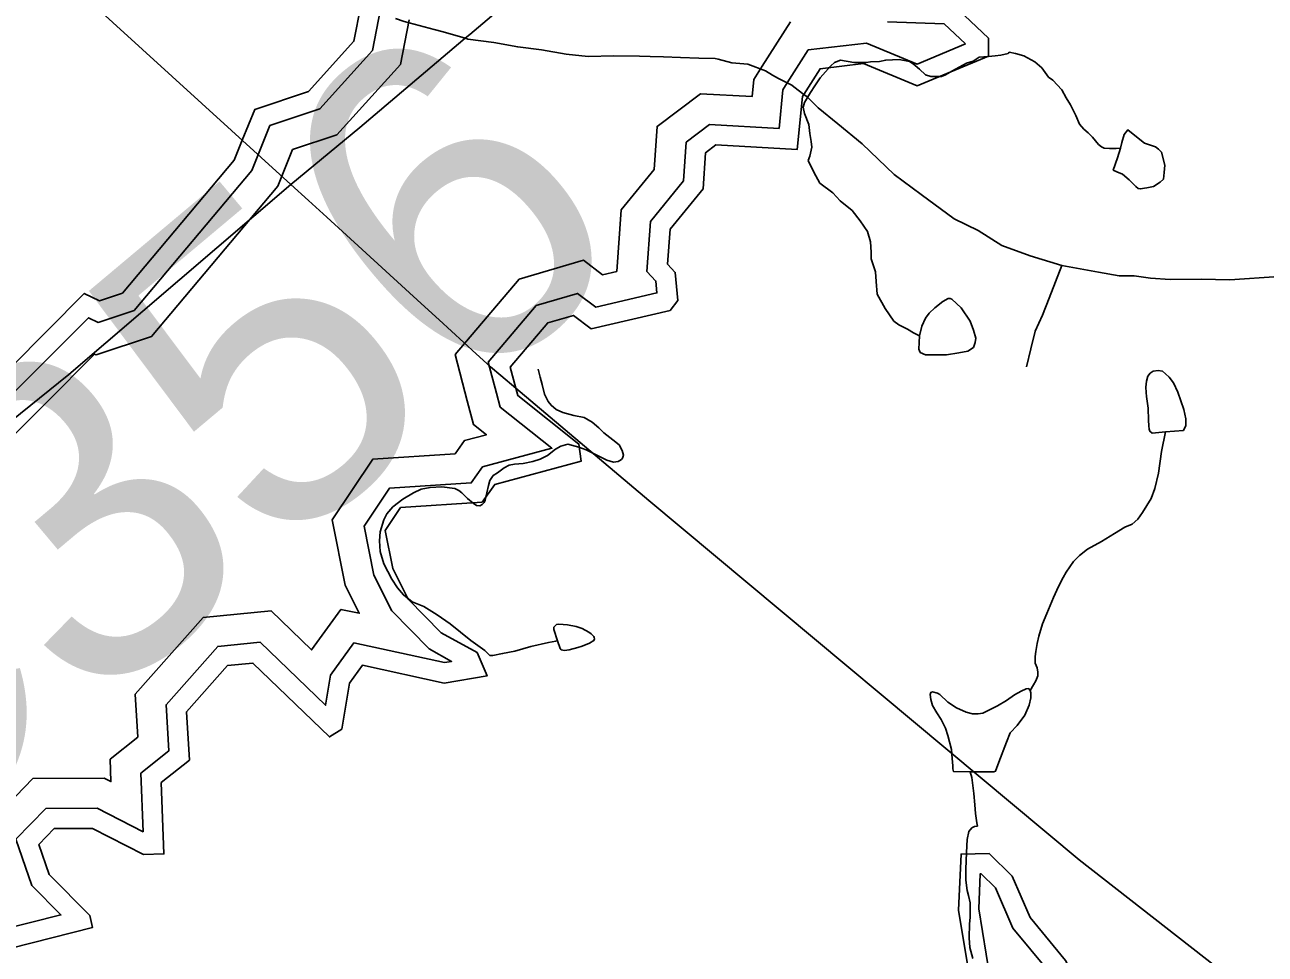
# Model space of a CAD drawing. Extents: x 2001466 to 2224147, y 644118 to 847247.
# Drawn here: x 2017291 to 2021348, y 680546 to 683586 of the extents above; entities that cross this region are included whole.
import ezdxf

# ---------------------------------------------------------------- set-up
doc = ezdxf.new("R2010")
doc.units = 0
for name, color, linetype in [('Exist Hydrographic Buffer Line', 7, 'Continuous'), ('Exist Hydrographic Lake Shore', 7, 'Continuous'), ('Exist Hydrographic Misc Water Feature', 7, 'Continuous'), ('Exist Road Non-System Type 51', 7, 'Continuous'), ('Exist Road Secondary Structure Culvert Number Label', 7, 'Continuous'), ('Exist Utilities Electrical Transmission Line', 7, 'Continuous')]:
    doc.layers.add(name, color=color, linetype=linetype)

msp = doc.modelspace()

# ---------------------------------------------------------------- linework, layer by layer
at = {"layer": 'Exist Hydrographic Buffer Line'}
for p, q in [((2018698.7, 682507.8), (2018738, 682356.3)), ((2018806.8, 682483.1), (2018833.3, 682381))]:
    msp.add_line(p, q, dxfattribs=at)
for points in [[(2018092.6, 683257.1), (2018255.3, 683311.7), (2018427.9, 683502.2), (2018454.4, 683637.2)], [(2018166.9, 683178.2), (2018311, 683226.6), (2018519.2, 683456.4), (2018547.9, 683602.7)], [(2019795.5, 683596.5), (2019702.6, 683450.7)], [(2020112.8, 683596.1), (2020297.9, 683589.1), (2020367, 683523.8)], [(2019853.4, 683504.2), (2019784.6, 683396.4)], [(2020043.4, 683526.7), (2019853.4, 683504.2)], [(2020367, 683523.8), (2020209, 683458.1), (2020043.4, 683526.7)], [(2019702.6, 683450.7), (2019674.7, 683407.1), (2019669.3, 683351.3), (2019500.2, 683360.9), (2019358.6, 683253.9), (2019349, 683113.5), (2019241.1, 682981.2), (2019227, 682779.8), (2019180.6, 682769), (2019118.2, 682816.1), (2018907.7, 682754.6), (2018698.7, 682507.8)], [(2019784.6, 683396.4), (2019770.4, 683374), (2019758, 683247.6), (2019530.7, 683260.6), (2019453.7, 683202.4), (2019445.1, 683075.5), (2019337.1, 682943.2), (2019325.7, 682779.2), (2019354.7, 682748.2), (2019358.1, 682709.4), (2019158.1, 682662.7), (2019098.3, 682707.8), (2018963.7, 682668.5), (2018806.8, 682483.1)], [(2017291.3, 682419.2), (2017498.8, 682628.1), (2017530.6, 682612.9), (2017648.4, 682651.8), (2018032.9, 683109.4), (2018092.6, 683257.1)], [(2017360.9, 682349.6), (2017519.3, 682509.1), (2017523.8, 682507), (2017705.8, 682567.1), (2018118.3, 683058.1), (2018166.9, 683178.2)], [(2016818.1, 682195.9), (2016960.3, 682171.3), (2017097.9, 682227.1), (2017291.3, 682419.2)], [(2018833.3, 682381), (2018845.1, 682335.7), (2019014.8, 682201.3), (2018788.3, 682140.3), (2018750.9, 682088.2), (2018483.5, 682070.6), (2018400.3, 681946.7), (2018432.4, 681786), (2018491, 681669.6), (2018612.9, 681544.9), (2018686.7, 681504), (2018663.7, 681500.2), (2018367.1, 681564.6), (2018290.9, 681459.1), (2018274.5, 681360.6), (2018060.9, 681566.9), (2017922, 681553.3), (2017752.9, 681362.2), (2017761.5, 681211.4), (2017670.3, 681138.2), (2017677.7, 680947.1), (2017527.6, 681023.8), (2017359.2, 681022.8), (2017261.9, 680922.6), (2017313.9, 680771.3), (2017409.2, 680675.1), (2017205.2, 680624)], [(2016777.6, 682103), (2016971.2, 682069.6), (2017153.2, 682143.3), (2017360.9, 682349.6)], [(2018738, 682356.3), (2018758.1, 682279), (2018800.5, 682245.5), (2018728.9, 682226.2), (2018698.1, 682183.4), (2018428.8, 682165.6), (2018295.7, 681967.6), (2018338.5, 681753.7), (2018384.9, 681661.4), (2018325, 681674.4), (2018228.9, 681541.5), (2018096.5, 681669.3), (2017873.9, 681647.5), (2017652.3, 681397.1), (2017660.4, 681256.4), (2017570, 681184), (2017572.8, 681111.2), (2017551, 681122.3), (2017317.3, 681121), (2017149.2, 680947.8)], [(2020528.6, 680230.2), (2020477.6, 680363.4), (2020477.6, 680451.7), (2020447.2, 680472.3), (2020410.8, 680694.5), (2020415.8, 680809.5), (2020418.6, 680809.5), (2020465, 680763.9), (2020522.4, 680631.4), (2020639.7, 680489.7), (2020713.6, 680343.8), (2020853.7, 680276.9), (2021022.5, 680269.6), (2021155.2, 680319.3), (2021274.6, 680429.9)]]:
    msp.add_lwpolyline(points, dxfattribs=at)
at = {"layer": 'Exist Hydrographic Lake Shore'}
msp.add_line((2018878.8, 682466.7), (2018896.8, 682397.5), dxfattribs=at)
for points in [[(2020507.2, 685063.4), (2020491.2, 684785.6), (2020375.1, 684669.8), (2020316, 684510.3), (2020042.1, 684319), (2019925, 684111.3), (2019909, 683934.5), (2019942, 683835.4), (2020025.1, 683735.3), (2020134.2, 683660.9), (2020325.1, 683653.7), (2020442.2, 683543.1), (2020442.2, 683484), (2020209, 683387), (2020034.1, 683459.5), (2019892, 683442.7), (2019838.4, 683358.7)], [(2018002.3, 683208.9), (2018043, 683309.7), (2018218.2, 683368.5), (2018367, 683532.8), (2018389.7, 683648.3)], [(2019838.4, 683358.7), (2019834.2, 683352), (2019817.2, 683178.5), (2019551, 683193.7), (2019517.2, 683168.1), (2019509.2, 683050.2), (2019401.1, 682917.9), (2019393.1, 682803.2), (2019418.1, 682776.4), (2019426.1, 682684.4), (2019401.1, 682652.1), (2019143.1, 682591.8), (2019085.1, 682635.6), (2019001, 682611), (2018878.8, 682466.7)], [(2017245, 682465.7), (2017485.1, 682707.5), (2017535.1, 682683.5), (2017610.2, 682708.3), (2017976, 683143.7), (2018002.3, 683208.9)], [(2018896.8, 682397.5), (2018903, 682373.5), (2019103, 682215.2), (2019111, 682159.3), (2018828, 682083), (2018786.2, 682024.8), (2018520, 682007.2), (2018470, 681932.8), (2018495, 681807.6), (2018545, 681708.2), (2018653.1, 681597.7), (2018770, 681532.9), (2018803, 681456.8), (2018662.1, 681433.4), (2018395.1, 681491.4), (2018353.1, 681433.2), (2018328.1, 681282.7), (2018287.1, 681257.3), (2018037.1, 681498.6), (2017954.1, 681490.5), (2017819.9, 681339), (2017829, 681181.3), (2017737.1, 681107.7), (2017746.1, 680874.6), (2017679.1, 680872.7), (2017512, 680958.1), (2017387.1, 680957.4), (2017337.1, 680905.8), (2017371.1, 680806.8), (2017504, 680672.8), (2017512, 680633.3), (2017246, 680566.5)], [(2020467.3, 680206.7), (2020412, 680351.2), (2020412, 680416.8), (2020387, 680433.8), (2020345, 680690.5), (2020353, 680874.1), (2020445, 680875.5), (2020520.1, 680801.8), (2020578.9, 680666.1), (2020695, 680525.9), (2020762, 680393.4), (2020869.9, 680341.9), (2021012, 680335.7), (2021120.1, 680376.2), (2021226.9, 680475.1)]]:
    msp.add_lwpolyline(points, dxfattribs=at)
at = {"layer": 'Exist Hydrographic Misc Water Feature'}
for points in [[(2020510.6, 683497), (2020506.5, 683493), (2020482.5, 683487), (2020464.5, 683485), (2020442.6, 683483), (2020412.6, 683481), (2020392.5, 683467), (2020370.6, 683461), (2020348.6, 683448.9), (2020322.6, 683434.9), (2020302.5, 683422.9), (2020288.6, 683416.9), (2020254.5, 683416.9), (2020236.5, 683422.9), (2020216.6, 683440.8), (2020196.5, 683458.8), (2020184.6, 683466.8), (2020150.6, 683472.8), (2020106.5, 683470.8), (2020086.6, 683466.8), (2020056.7, 683464.7), (2020042.5, 683462.7), (2020002.5, 683462.7), (2019958.6, 683470.6), (2019938.5, 683462.6), (2019926.7, 683452.6), (2019892.6, 683412.7), (2019874.8, 683386.7), (2019860.6, 683364.7), (2019840.7, 683332.6), (2019836.6, 683316.6), (2019840.7, 683296.6), (2019854.7, 683260.7), (2019858.8, 683230.7), (2019862.9, 683204.6), (2019864.7, 683186.6), (2019858.8, 683156.6), (2019852.8, 683142.7)], [(2020510.6, 683497), (2020530.5, 683493), (2020558.6, 683485), (2020594.5, 683465.1), (2020616.7, 683445.1), (2020638.6, 683415.1), (2020652.5, 683405.1), (2020682.5, 683373.2), (2020696.6, 683347.1), (2020710.6, 683325.1), (2020728.6, 683289.2), (2020740.7, 683261.2), (2020754.7, 683245.2), (2020768.6, 683233.2), (2020782.7, 683219.2), (2020802.6, 683195.3), (2020812.7, 683187.3), (2020820.7, 683183.3), (2020838.7, 683181.3), (2020860.7, 683181.3), (2020874.6, 683183.3)], [(2020874.6, 683183.3), (2020878.7, 683201.3), (2020886.7, 683227.3), (2020898.6, 683243.3), (2020932.6, 683215.3), (2020952.7, 683199.3), (2020988.6, 683187.4), (2020998.7, 683179.4), (2021008.7, 683169.4), (2021018.8, 683127.4), (2021016.7, 683103.4), (2021014.7, 683081.4), (2021004.6, 683071.4), (2020982.7, 683057.4), (2020960.7, 683053.4), (2020938.8, 683049.4), (2020932.6, 683051.4), (2020924.6, 683057.4), (2020902.7, 683079.3), (2020880.8, 683097.3), (2020862.7, 683105.3), (2020850.6, 683111.3), (2020864.8, 683151.3), (2020874.6, 683183.3)], [(2019852.8, 683142.7), (2019870.9, 683104.7), (2019890.8, 683068.6), (2019933, 683036.7), (2019957, 683010.7), (2019997, 682978.8), (2020023, 682944.8), (2020047, 682910.8), (2020056.9, 682876.8), (2020058.9, 682842.8), (2020058.9, 682820.8), (2020073.1, 682778.8), (2020075.1, 682746.9), (2020079, 682704.8), (2020105, 682658.9), (2020133.1, 682616.9), (2020149.1, 682604.9), (2020177.2, 682591), (2020197.1, 682579), (2020217.2, 682569)], [(2020217.2, 682569), (2020225, 682601), (2020237.1, 682626.9), (2020249, 682643), (2020267, 682661), (2020293.1, 682681), (2020311.1, 682691), (2020317.1, 682691), (2020323, 682689), (2020353, 682661), (2020383.1, 682617.1), (2020393.1, 682587.1), (2020401.1, 682561.1), (2020399.1, 682547.1), (2020393.1, 682531.1), (2020375.1, 682519.1), (2020345.2, 682513), (2020305.2, 682507), (2020267.2, 682507), (2020237.1, 682507), (2020219.3, 682515), (2020215.2, 682525), (2020217.2, 682569)], [(2018812.2, 681523), (2018795.8, 681539.8), (2018749.7, 681572), (2018715.6, 681599.7), (2018681.6, 681627.4), (2018639.3, 681657), (2018595.5, 681683.3), (2018557.5, 681698.9), (2018529.4, 681721.5), (2018509.3, 681744.9), (2018491.3, 681773.3), (2018465.2, 681822.9), (2018453.1, 681863.4), (2018451.1, 681898.7), (2018453.1, 681927.4), (2018464.8, 681967.3), (2018475.3, 681986.8), (2018495, 682009.4), (2018526.8, 682035), (2018562.2, 682055.6), (2018586.8, 682067.4), (2018616.8, 682073.4), (2018654.7, 682075), (2018696.8, 682069.3), (2018710.3, 682063.3), (2018720.7, 682055.6), (2018738.8, 682037.3), (2018756.8, 682021.3), (2018768.1, 682014.5), (2018779, 682013.4), (2018786.8, 682017.4), (2018792.9, 682023.8), (2018796.8, 682031.9), (2018806.9, 682079.3), (2018812.2, 682095.6), (2018822.9, 682111.8), (2018836.6, 682121.4), (2018858.5, 682137.3), (2018874.5, 682146), (2018892.8, 682149.7), (2018920.5, 682151.6), (2018952.7, 682157.6), (2018976.6, 682166.1), (2019000.6, 682177.9), (2019026.5, 682197.9), (2019044.5, 682208.2), (2019066.5, 682214.3), (2019102.5, 682204.6), (2019126.5, 682195.9), (2019166.5, 682176.2), (2019194.6, 682162.5), (2019216.6, 682156.3), (2019231.5, 682158.5), (2019242.6, 682164.8), (2019245.9, 682168.8), (2019248.8, 682178.7), (2019244.4, 682194.2), (2019234.6, 682212.5), (2019214.5, 682228.5), (2019184.6, 682252.1), (2019168.4, 682268), (2019146.4, 682286.5), (2019120.4, 682301.8), (2019086.3, 682308.2), (2019050.3, 682318), (2019028.3, 682328.2), (2019012.1, 682341.8), (2019002.3, 682354.3), (2018990.2, 682378.3), (2018982.4, 682409.6), (2018976.2, 682433.5), (2018969.3, 682460.1)], [(2021021.8, 682255), (2021080.1, 682259.5), (2021088.1, 682275.7), (2021088.1, 682297.1), (2021081.9, 682327.6), (2021061.8, 682385.3), (2021047.9, 682415.2), (2021033.7, 682433.5), (2021021.6, 682445.2), (2021011.6, 682453.7), (2020997.8, 682455.6), (2020981.6, 682453.4), (2020971.8, 682447.1), (2020963.8, 682437.4), (2020959.7, 682421.1), (2020957.7, 682401.4), (2020957.9, 682383.4), (2020959.9, 682371), (2020962, 682355.4), (2020964.6, 682332.4), (2020965.9, 682293), (2020966.5, 682274.9), (2020968.1, 682263.4), (2020970, 682256.8), (2020978, 682250.9), (2021021.8, 682255)], [(2021021.8, 682255), (2021008.1, 682191.2), (2020998.3, 682119.3), (2020986.4, 682069.5), (2020974.5, 682036.9), (2020946.4, 681991.5), (2020930.6, 681968.9), (2020912.7, 681952.8), (2020888.8, 681943.5), (2020854.7, 681922.8), (2020812.7, 681896.7), (2020766.8, 681871.3), (2020740.7, 681850.5), (2020720.8, 681831.2), (2020696.8, 681796.5), (2020687, 681778.6), (2020671.6, 681748.6), (2020655.2, 681712.8), (2020633.1, 681660.8), (2020619.1, 681626.6), (2020607.2, 681586.7), (2020601.3, 681563), (2020597.4, 681536.8), (2020595.3, 681520.5), (2020595.3, 681498.3), (2020601.5, 681482.6), (2020603.9, 681469.4), (2020603.5, 681457.2), (2020597.6, 681440.8), (2020589.6, 681427), (2020578.7, 681409.2)], [(2019033.4, 681571.1), (2019021.6, 681608.2), (2019021.3, 681616.5), (2019029.3, 681624.4), (2019037.3, 681625.9), (2019065.6, 681623.7), (2019094.6, 681618.2), (2019113.4, 681612.1), (2019135.6, 681600.2), (2019143.4, 681594.3), (2019151.4, 681585.9), (2019153.4, 681582.6), (2019153.6, 681578.5), (2019151.6, 681572), (2019137.4, 681564), (2019113.6, 681553.9), (2019099.7, 681550.1), (2019071.6, 681542.4), (2019055.6, 681540.3), (2019045.5, 681542.1), (2019041.4, 681546.3), (2019033.4, 681571.1)], [(2018812.2, 681523), (2018821.6, 681523.7), (2018853.6, 681529.6), (2018893.8, 681537.8), (2018945.7, 681552.4), (2019003.7, 681566), (2019027.5, 681570.4), (2019033.4, 681571.1)], [(2020578.7, 681409.2), (2020573.6, 681415.1), (2020565.6, 681414.4), (2020549.6, 681406.5), (2020527.7, 681394.7), (2020501.6, 681376.3), (2020471.7, 681358.9), (2020447.7, 681346.3), (2020423.7, 681334.5), (2020408.3, 681332.4), (2020389.9, 681332.7), (2020369.6, 681338), (2020337.8, 681352.6), (2020309.5, 681370.4), (2020283.6, 681396.3), (2020275.4, 681399.9), (2020259.7, 681404.2), (2020253.7, 681401.9), (2020251.7, 681396.2), (2020253.5, 681379.8), (2020259.9, 681360), (2020273.8, 681335.9), (2020287.7, 681314.3), (2020301.9, 681286.1), (2020309.9, 681262.2), (2020322, 681216), (2020324, 681186.4), (2020326.1, 681162.5), (2020326.1, 681152.7), (2020328.1, 681144.5), (2020382.7, 681143.3)], [(2020382.7, 681143.3), (2020460, 681142.6), (2020465.9, 681145), (2020476, 681174.3), (2020501.8, 681240.2), (2020513.7, 681270.3), (2020535.9, 681294.5), (2020561.7, 681328.4), (2020575.4, 681360.9), (2020581.6, 681384.6), (2020581.6, 681401), (2020578.7, 681409.2)], [(2020382.7, 681143.3), (2020388, 681124.4), (2020394.2, 681072.6), (2020398.3, 681034.8), (2020400.1, 681006.8), (2020404.2, 680976.4), (2020406.3, 680964.9)], [(2020406.3, 680964.9), (2020396.4, 680964.3), (2020388.4, 680960.3), (2020378.6, 680948.2), (2020372.4, 680922.1), (2020370.6, 680878.7), (2020368.7, 680824.5), (2020368.7, 680788.4), (2020372.8, 680754.8), (2020376.9, 680738.3), (2020383.1, 680714.3), (2020383.1, 680666.8), (2020381, 680646.3), (2020379, 680600.4), (2020381.3, 680568.4), (2020391.1, 680532.9)]]:
    msp.add_lwpolyline(points, dxfattribs=at)
at = {"layer": 'Exist Road Non-System Type 51'}
for p, q in [((2018730.8, 683542.1), (2018658.7, 683563)), ((2018737.7, 683540.1), (2018730.8, 683542.1)), ((2019838.4, 683358.7), (2019806.5, 683383))]:
    msp.add_line(p, q, dxfattribs=at)
for points in [[(2018658.7, 683563), (2018629.4, 683571.5), (2018531.3, 683597.1), (2018503.7, 683606.8)], [(2019336.1, 683482.4), (2019301.2, 683483.2), (2019217.2, 683484.9), (2019133.4, 683482.6), (2019061.3, 683490.5), (2018981.2, 683504.3), (2018903.2, 683514.1), (2018825.3, 683527.9), (2018739.3, 683539.6), (2018737.7, 683540.1)], [(2019558.2, 683473.4), (2019549.1, 683475.8), (2019495.1, 683477.7), (2019435.1, 683479.5), (2019379.2, 683481.4), (2019336.1, 683482.4)], [(2019736.4, 683422), (2019713.3, 683436.2), (2019655.1, 683458), (2019603.2, 683461.9), (2019558.2, 683473.4)], [(2019806.5, 683383), (2019799.3, 683388.5), (2019755.3, 683410.3), (2019736.4, 683422)], [(2020682.3, 682798.6), (2020578.4, 682830.6), (2020486.3, 682864.2), (2020408.3, 682914), (2020330.2, 682951.8), (2020222, 683031.6), (2020133.8, 683097.2), (2020029.6, 683197), (2019949.5, 683262.8), (2019885.4, 683314.7), (2019849.3, 683350.4), (2019838.4, 683358.7)], [(2020682.3, 682798.6), (2020640.6, 682692.7), (2020618.8, 682636.5), (2020595, 682584.6), (2020581.2, 682526.5), (2020567.4, 682467.7)], [(2021938.1, 682781.9), (2021714.1, 682775.4), (2021550.2, 682771), (2021392.2, 682762.6), (2021232.2, 682752), (2021138.2, 682754), (2021036.4, 682753.6), (2020972.3, 682757.5), (2020918.5, 682765.4), (2020870.5, 682765.2), (2020802.5, 682777), (2020682.3, 682798.6)]]:
    msp.add_lwpolyline(points, dxfattribs=at)
at = {"layer": 'Exist Utilities Electrical Transmission Line'}
for p, q in [((2018746.2, 683555.1), (2018730.8, 683542.1)), ((2018730.8, 683542.1), (2018637.4, 683463)), ((2018219.2, 683011.3), (2018161.4, 683064.2)), ((2018278.7, 682956.9), (2018219.2, 683011.3)), ((2018587, 682675), (2018278.7, 682956.9)), ((2018646.2, 682620.8), (2018587, 682675)), ((2018767.2, 682510.2), (2018646.2, 682620.8)), ((2018896.8, 682397.5), (2018847.2, 682439.4))]:
    msp.add_line(p, q, dxfattribs=at)
for points in [[(2018161.4, 683064.2), (2017287.5, 683859.6), (2015765.6, 683636.5), (2015129.7, 683558.9), (2015024.4, 683545.4), (2014193.4, 683137.3), (2012491.3, 682551.8), (2010632.4, 682169.5), (2007124.7, 681382.6), (2005359.8, 682170), (2005359.8, 683792.6), (2003678.3, 684753.3)], [(2019615.9, 684295.8), (2019329.2, 684049.1), (2018746.2, 683555.1)], [(2018637.4, 683463), (2018387, 683250.8), (2018161.4, 683064.2)], [(2018161.4, 683064.2), (2017435.4, 682442.9), (2012383.7, 678367.6), (2012227.1, 678184.7)], [(2018847.2, 682439.4), (2018814.2, 682467.2), (2018767.2, 682510.2)], [(2021226.9, 680475.1), (2020739.5, 680855.3), (2019331.8, 682030.3), (2018896.8, 682397.5)]]:
    msp.add_lwpolyline(points, dxfattribs=at)

# ---------------------------------------------------------------- texts
at = {"layer": 'Exist Road Secondary Structure Culvert Number Label'}
msp.add_text('C356', height=1066.27, rotation=40, dxfattribs=at).set_placement((2016698.9, 680651.4))

doc.saveas('drawing.dxf')
